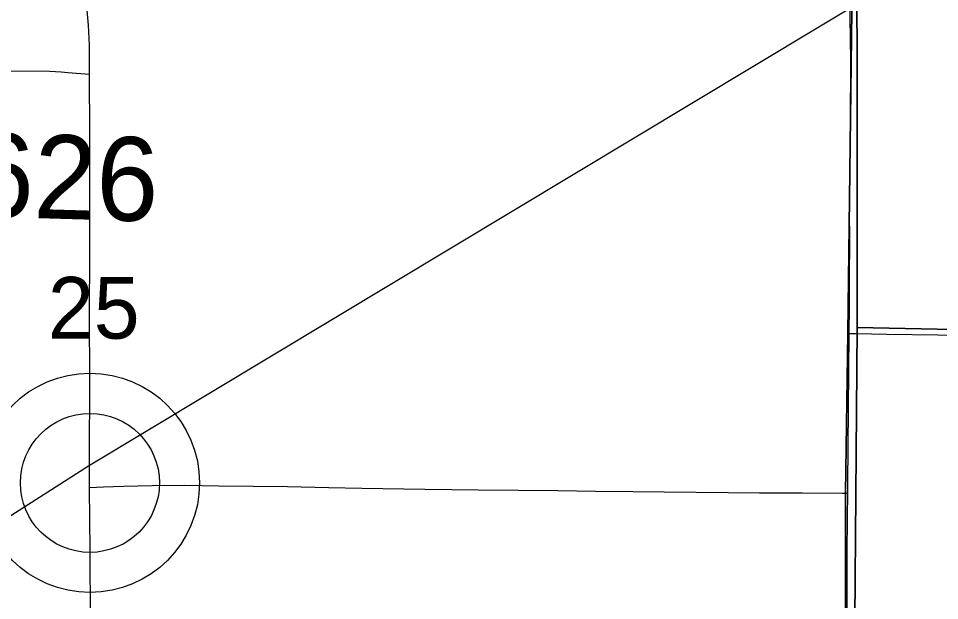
# Model space of a CAD drawing. Extents: x 1443599 to 1910620, y 1028088 to 1361369.
# Drawn here: x 1684149 to 1687449, y 1307801 to 1309886 of the extents above; entities that cross this region are included whole.
import ezdxf

# ---------------------------------------------------------------- set-up
doc = ezdxf.new("R2010")
doc.units = 0
for name, color, linetype in [('GM_X_County_Road', 7, 'Continuous'), ('GM_X_Rail_Line', 7, 'Continuous'), ('GM_X_Section', 7, 'Continuous'), ('GM_X_Section_Text', 7, 'Continuous'), ('GM_X_Township', 7, 'Continuous'), ('GM_X_Township_Road', 7, 'Continuous'), ('GM_X_Township_Road_Text', 7, 'Continuous'), ('GM_X_Unincorporated', 7, 'Continuous'), ('GM_X_Unincorporated_Location', 7, 'Continuous')]:
    doc.layers.add(name, color=color, linetype=linetype)

msp = doc.modelspace()

# ---------------------------------------------------------------- linework, layer by layer
at = {"layer": 'GM_X_County_Road'}
for points in [[(1687129.5, 1309517.7), (1687130.7, 1309725.2), (1687129.8, 1309823.8), (1687129.1, 1309879.5), (1687129, 1309928.6), (1687129.5, 1309987.7), (1687130, 1310082.9), (1687129.4, 1310256.9), (1687130.2, 1310314.8)], [(1684403.3, 1309687), (1684403.2, 1309791.2), (1684399.5, 1309862.2), (1684390.9, 1309957.1), (1684380.8, 1310027.9)], [(1684404.2, 1308668.8), (1684404.3, 1308687.5), (1684403.6, 1308730.1), (1684403.1, 1308794.7), (1684403.8, 1308878.6), (1684404.3, 1308992.2), (1684404.2, 1309001.4), (1684404.1, 1309032.1), (1684404.1, 1309203.3), (1684404.1, 1309331.5), (1684404.1, 1309472.7), (1684403.3, 1309687)], [(1687126.5, 1308937), (1687126.5, 1308953.7), (1687127.8, 1309091.5), (1687126.9, 1309193.4), (1687129, 1309429.7), (1687129.5, 1309517.7)], [(1687125.5, 1308757.6), (1687126.4, 1308855.2), (1687126.5, 1308937)], [(1687120.6, 1308185.5), (1687120.6, 1308185.5), (1687120.9, 1308218.4), (1687125.5, 1308757.6)], [(1684403.4, 1308206.5), (1684402.7, 1308274), (1684404, 1308625.3), (1684404.2, 1308668.8)], [(1684403.8, 1306854), (1684404.7, 1306970.9), (1684404.3, 1307486.5), (1684405.1, 1307611.4), (1684404.9, 1307624.6), (1684406.4, 1307686.8), (1684406.9, 1307775.1), (1684405.2, 1307939.2), (1684404, 1308132.8), (1684403.8, 1308162.4), (1684403.4, 1308206.5)], [(1687114.2, 1307012.2), (1687112.6, 1307184.3), (1687113.8, 1307420.6), (1687116.4, 1307578.2), (1687118.1, 1307755.5), (1687118.5, 1307968.9), (1687119.7, 1308100.2), (1687120.6, 1308185.5)]]:
    msp.add_lwpolyline(points, dxfattribs=at)
at = {"layer": 'GM_X_Rail_Line'}
msp.add_lwpolyline([(1681168.4, 1301416.4), (1681942.4, 1303233), (1683481.8, 1306989.2), (1683630.1, 1307318.5), (1683797, 1307671), (1683926.9, 1307902.9), (1684107.7, 1308097.7), (1684399.8, 1308283.2), (1687441.5, 1310113.2)], dxfattribs=at)
at = {"layer": 'GM_X_Section'}
for points in [[(1687143.8, 1313540.1), (1691318.3, 1313539.1), (1691331.5, 1308692), (1687154, 1308779.1), (1687153.1, 1310924.4)], [(1681724.3, 1310962.1), (1687153.1, 1310924.4), (1687154, 1308779.1), (1687127.4, 1305483.5), (1681656.8, 1305541.7)], [(1687154, 1308779.1), (1691331.5, 1308692), (1691346.9, 1303350.6), (1687116.8, 1303388.4), (1687127.4, 1305483.5)]]:
    msp.add_lwpolyline(points, close=True, dxfattribs=at)
at = {"layer": 'GM_X_Township'}
for points in [[(1683611, 1319705.8), (1684172.3, 1319701.1), (1685071.6, 1319693.5), (1685735.5, 1319688), (1686246, 1319683.3), (1686294.4, 1319683.3), (1686551.1, 1319680.7), (1686858.1, 1319678), (1687175.2, 1319675.3), (1687173, 1319190.9), (1687171.4, 1318843.8), (1687165.2, 1317460.1), (1687155.9, 1317156.2), (1687147.8, 1316404), (1687136.9, 1315326.2), (1687134.3, 1311680.3), (1687138.9, 1310301.3), (1687119.8, 1308758.5), (1687112.3, 1308186.3), (1687111.8, 1307010.5), (1687107.7, 1304048.6)], [(1687107.7, 1304048.6), (1687111.8, 1307010.5), (1687112.3, 1308186.3), (1687119.8, 1308758.5), (1687138.9, 1310301.3), (1687134.3, 1311680.3), (1687136.9, 1315326.2)]]:
    msp.add_lwpolyline(points, dxfattribs=at)
at = {"layer": 'GM_X_Township_Road'}
for points in [[(1683590.3, 1309711.6), (1683603.7, 1309708.5), (1683616.5, 1309706.4), (1683635.6, 1309705.6), (1683792, 1309702.9), (1683921.1, 1309700.8), (1684075.3, 1309698.4), (1684261.1, 1309697), (1684301.7, 1309695.1), (1684325.3, 1309693.3), (1684403.3, 1309687)], [(1687125.5, 1308757.6), (1687147.4, 1308757.3), (1687204.8, 1308756.6), (1687260.5, 1308755.9), (1687442.3, 1308752.4), (1687683.8, 1308747.7)], [(1684403.4, 1308206.5), (1684453.2, 1308208.5), (1684525.4, 1308211.3), (1684627.2, 1308213.5), (1684745.4, 1308214.1), (1684866.9, 1308212.2), (1685113.1, 1308209), (1685260.8, 1308206.6), (1685378.9, 1308203.1), (1685605, 1308199.9), (1685795.7, 1308197.2), (1685940.1, 1308195.9), (1686081.3, 1308195), (1686215.8, 1308192.8), (1686350.4, 1308192), (1686462, 1308190.3), (1686691.8, 1308188.4), (1686803.3, 1308187.2), (1686957.6, 1308186.9), (1687100.8, 1308185.7), (1687120.6, 1308185.5)]]:
    msp.add_lwpolyline(points, dxfattribs=at)
at = {"layer": 'GM_X_Unincorporated'}
for radius in [392.8, 249]:
    msp.add_circle((1684404.8, 1308222.5), radius, dxfattribs=at)
at = {"layer": 'GM_X_Unincorporated_Location'}
msp.add_line((1684404.8, 1308222.5), (1684404.8, 1308222.5), dxfattribs=at)

# ---------------------------------------------------------------- texts
at = {"layer": 'GM_X_Section_Text'}
msp.add_text('25', height=221, rotation=0, dxfattribs=at).set_placement((1684254.2, 1308739.3))
at = {"layer": 'GM_X_Township_Road_Text'}
msp.add_text('T-626', height=300, rotation=358.3515, dxfattribs=at).set_placement((1683599.1, 1309188.7))

doc.saveas('drawing.dxf')
